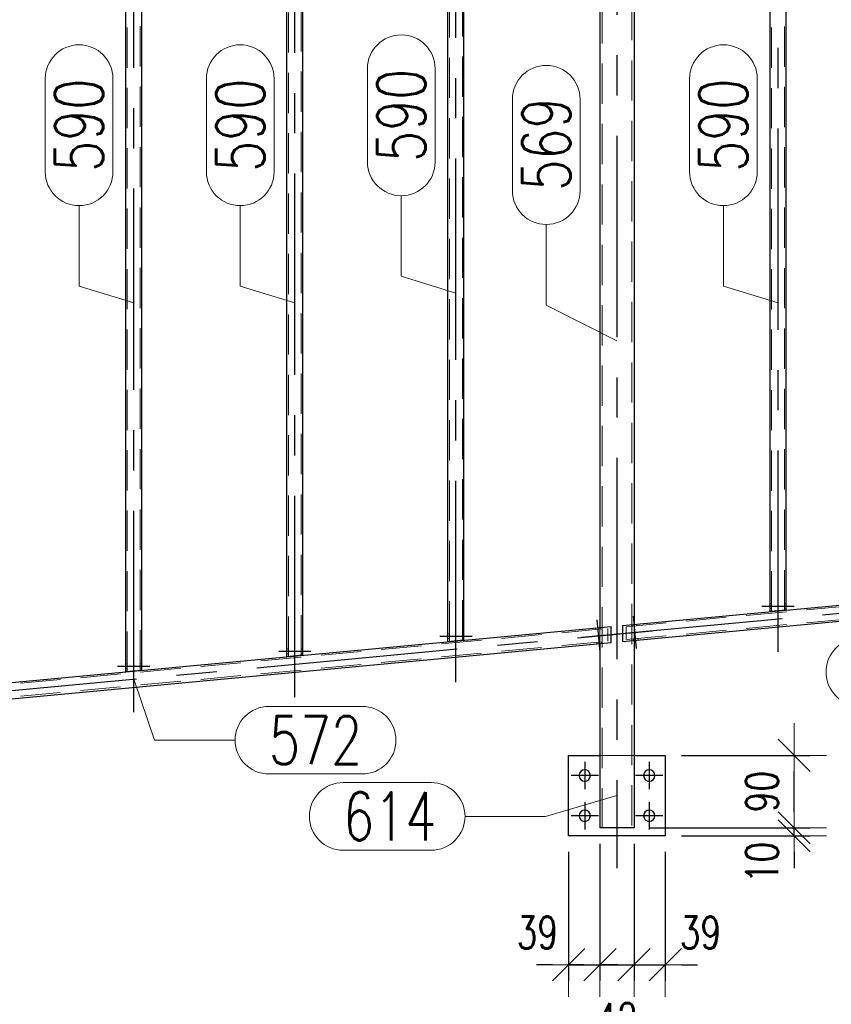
# Model space of a CAD drawing. Header units: millimetres. Extents: x -851 to 2, y 9346 to 10016.
# Tile 418 of 505: x -382 to -331, y 9615 to 9676. Entities that reach past the tile are written whole.
import ezdxf

# ---------------------------------------------------------------- set-up
doc = ezdxf.new("R2010")
doc.units = ezdxf.units.MM
doc.header["$LTSCALE"] = 10
doc.linetypes.add('HIDDEN', pattern=[0.375, 0.25, -0.125])
doc.linetypes.add('MITTE', pattern=[2, 1.25, -0.25, 0.25, -0.25])
doc.layers.get('Defpoints').update_dxf_attribs({"color": 1})
for name, color, linetype, lineweight in [('PS_DIM', 4, 'Continuous', 13), ('PS_Hidden', 2, 'HIDDEN', 9), ('PS_Pos', 1, 'Continuous', 15), ('PS_Shape', 161, 'Continuous', 30), ('PS_SOLID', 7, 'Continuous', 30)]:
    doc.layers.add(name, color=color, linetype=linetype, lineweight=lineweight)
doc.layers.add('PS_Mid', color=5, linetype='MITTE')
doc.styles.add('simplex', font='simplex.shx', dxfattribs={"width": 0.75})
doc.dimstyles.new('1_20_PRZ', dxfattribs={"dimtxt": 2, "dimasz": 1, "dimexe": 2, "dimexo": 5, "dimgap": 1, "dimtad": 1, "dimdec": 0, "dimlfac": 20, "dimtxsty": 'simplex', "dimblk": 'dimznak', "dimcen": 2, "dimse1": 1, "dimse2": 1, "dimclrd": 256, "dimclrt": 4, "dimadec": 1, "dimazin": 0, "dimtfac": 1, "dimtdec": 0, "dimtix": 1, "dimtmove": 2, "dimatfit": 3, "dimldrblk": 'dim-grot', "dimfxl": 1, "dimarcsym": 0})
doc.dimstyles.new('1_20_SC', dxfattribs={"dimtxt": 2, "dimasz": 1, "dimexe": 1, "dimexo": 1, "dimgap": 1, "dimtad": 1, "dimdec": 0, "dimlfac": 20, "dimtxsty": 'simplex', "dimblk": 'dimznak', "dimcen": 2, "dimclrd": 256, "dimclre": 256, "dimclrt": 4, "dimadec": 1, "dimazin": 0, "dimtfac": 1, "dimtdec": 0, "dimtix": 1, "dimtmove": 2, "dimatfit": 3, "dimldrblk": 'dim-grot', "dimfxl": 1, "dimarcsym": 0})

# ---------------------------------------------------------------- blocks, each defined once
blk = doc.blocks.new('dimznak')
at = {"color": 0}
for points in [[(0, 2), (0, -2)], [(-2, 0), (2, 0)]]:
    blk.add_lwpolyline(points, dxfattribs=at)
at = {"color": 2}
blk.add_lwpolyline([(1, 1), (-1, -1)], dxfattribs=at)
blk = doc.blocks.new('*D360')
at = {"layer": 'Defpoints', "color": 0, "transparency": 16777216}
for p in [(-347.492, 9625.75), (-345.552, 9626.25), (-345.552, 9617.75)]:
    blk.add_point(p, dxfattribs=at)
at = {"layer": 'PS_DIM', "lineweight": -2, "transparency": 16777216}
for p, q in [((-345.552, 9625.25), (-345.552, 9616.75)), ((-347.492, 9624.75), (-347.492, 9616.75)), ((-348.492, 9617.75), (-349.492, 9617.75)), ((-347.492, 9617.75), (-345.552, 9617.75)), ((-344.552, 9617.75), (-343.552, 9617.75))]:
    blk.add_line(p, q, dxfattribs=at)
blk.add_blockref('dimznak', (-347.492, 9617.75), dxfattribs=at)
at = {"layer": 'PS_DIM', "lineweight": -2, "transparency": 16777216, "rotation": 180}
blk.add_blockref('dimznak', (-345.552, 9617.75), dxfattribs=at)
at = {"layer": 'PS_DIM', "color": 4, "transparency": 16777216, "insert": (-349.437, 9619.75), "char_height": 2, "attachment_point": 5, "style": 'simplex'}
blk.add_mtext('39', dxfattribs=at)
blk = doc.blocks.new('dim-grot')
blk.add_hatch(color=256).paths.add_polyline_path([(0, 0), (-2, 0.5), (-2, -0.5)])
blk.add_lwpolyline([(0, 0), (-2, 0.5), (-2, -0.5), (0, 0)])
blk = doc.blocks.new('*D361')
at = {"layer": 'Defpoints', "color": 0, "transparency": 16777216}
for p in [(-345.552, 9626.25), (-343.432, 9626.25), (-343.432, 9617.75)]:
    blk.add_point(p, dxfattribs=at)
at = {"layer": 'PS_DIM', "lineweight": -2, "transparency": 16777216}
for p, q in [((-345.552, 9625.25), (-345.552, 9616.75)), ((-343.432, 9625.25), (-343.432, 9616.75)), ((-346.552, 9617.75), (-347.552, 9617.75)), ((-345.552, 9617.75), (-343.432, 9617.75)), ((-342.432, 9617.75), (-341.432, 9617.75))]:
    blk.add_line(p, q, dxfattribs=at)
blk.add_blockref('dimznak', (-345.552, 9617.75), dxfattribs=at)
at = {"layer": 'PS_DIM', "lineweight": -2, "transparency": 16777216, "rotation": 180}
blk.add_blockref('dimznak', (-343.432, 9617.75), dxfattribs=at)
at = {"layer": 'PS_DIM', "color": 4, "transparency": 16777216, "insert": (-344.492, 9614.373), "char_height": 2, "attachment_point": 5, "style": 'simplex'}
blk.add_mtext('42', dxfattribs=at)
blk = doc.blocks.new('*D362')
at = {"layer": 'Defpoints', "color": 0, "transparency": 16777216}
for p in [(-343.432, 9626.25), (-341.492, 9625.75), (-341.492, 9617.75)]:
    blk.add_point(p, dxfattribs=at)
at = {"layer": 'PS_DIM', "lineweight": -2, "transparency": 16777216}
for p, q in [((-343.432, 9625.25), (-343.432, 9616.75)), ((-341.492, 9624.75), (-341.492, 9616.75)), ((-344.432, 9617.75), (-345.432, 9617.75)), ((-343.432, 9617.75), (-341.492, 9617.75)), ((-340.492, 9617.75), (-339.492, 9617.75))]:
    blk.add_line(p, q, dxfattribs=at)
blk.add_blockref('dimznak', (-343.432, 9617.75), dxfattribs=at)
at = {"layer": 'PS_DIM', "lineweight": -2, "transparency": 16777216, "rotation": 180}
blk.add_blockref('dimznak', (-341.492, 9617.75), dxfattribs=at)
at = {"layer": 'PS_DIM', "color": 4, "transparency": 16777216, "insert": (-339.31, 9619.75), "char_height": 2, "attachment_point": 5, "style": 'simplex'}
blk.add_mtext('39', dxfattribs=at)
blk = doc.blocks.new('*D363')
at = {"layer": 'Defpoints', "color": 0, "transparency": 16777216}
for p in [(-343.432, 9626.25), (-341.492, 9625.75), (-333.492, 9626.25)]:
    blk.add_point(p, dxfattribs=at)
at = {"layer": 'PS_DIM', "lineweight": -2, "transparency": 16777216}
for p, q in [((-333.492, 9627.25), (-333.492, 9628.25)), ((-342.432, 9626.25), (-332.492, 9626.25)), ((-340.492, 9625.75), (-332.492, 9625.75)), ((-333.492, 9625.75), (-333.492, 9626.25)), ((-333.492, 9624.75), (-333.492, 9623.75))]:
    blk.add_line(p, q, dxfattribs=at)
for p, rotation in [((-333.492, 9626.25), 270), ((-333.492, 9625.75), 90)]:
    blk.add_blockref('dimznak', p, dxfattribs=dict(at, rotation=rotation))
at = {"layer": 'PS_DIM', "color": 4, "transparency": 16777216, "insert": (-335.492, 9624.094), "char_height": 2, "attachment_point": 5, "rotation": 90, "style": 'simplex'}
blk.add_mtext('10', dxfattribs=at)
blk = doc.blocks.new('*D364')
at = {"layer": 'Defpoints', "color": 0, "transparency": 16777216}
for p in [(-341.492, 9630.75), (-333.492, 9630.75), (-343.432, 9626.25)]:
    blk.add_point(p, dxfattribs=at)
at = {"layer": 'PS_DIM', "lineweight": -2, "transparency": 16777216}
for p, q in [((-340.492, 9630.75), (-332.492, 9630.75)), ((-333.492, 9627.25), (-333.492, 9629.75)), ((-342.432, 9626.25), (-332.492, 9626.25))]:
    blk.add_line(p, q, dxfattribs=at)
for p, rotation in [((-333.492, 9630.75), 90), ((-333.492, 9626.25), 270)]:
    blk.add_blockref('dimznak', p, dxfattribs=dict(at, rotation=rotation))
at = {"layer": 'PS_DIM', "color": 4, "transparency": 16777216, "insert": (-335.492, 9628.5), "char_height": 2, "attachment_point": 5, "rotation": 90, "style": 'simplex'}
blk.add_mtext('90', dxfattribs=at)
blk = doc.blocks.new('*D381')
at = {"layer": 'Defpoints', "color": 0, "transparency": 16777216}
for p in [(-183.432, 9640.703), (-401.492, 9620.143), (-175.432, 9620.143)]:
    blk.add_point(p, dxfattribs=at)
at = {"layer": 'PS_DIM', "lineweight": -2, "transparency": 16777216}
blk.add_line((-175.432, 9639.703), (-175.432, 9621.143), dxfattribs=at)
for p, rotation in [((-175.432, 9640.703), 90), ((-175.432, 9620.143), 270)]:
    blk.add_blockref('dimznak', p, dxfattribs=dict(at, rotation=rotation))
at = {"layer": 'PS_DIM', "color": 4, "transparency": 16777216, "insert": (-177.432, 9630.423), "char_height": 2, "attachment_point": 5, "rotation": 90, "style": 'simplex'}
blk.add_mtext('411', dxfattribs=at)
blk = doc.blocks.new('*D382')
at = {"layer": 'Defpoints', "color": 0, "transparency": 16777216}
for p in [(-187.214, 9702.479), (-401.492, 9620.143), (-169.942, 9620.143)]:
    blk.add_point(p, dxfattribs=at)
at = {"layer": 'PS_DIM', "lineweight": -2, "transparency": 16777216}
blk.add_line((-169.942, 9701.479), (-169.942, 9621.143), dxfattribs=at)
for p, rotation in [((-169.942, 9702.479), 90), ((-169.942, 9620.143), 270)]:
    blk.add_blockref('dimznak', p, dxfattribs=dict(at, rotation=rotation))
at = {"layer": 'PS_DIM', "color": 4, "transparency": 16777216, "insert": (-171.942, 9661.311), "char_height": 2, "attachment_point": 5, "rotation": 90, "style": 'simplex'}
blk.add_mtext('1647', dxfattribs=at)
blk = doc.blocks.new('*D387')
at = {"layer": 'Defpoints', "color": 0, "transparency": 16777216}
for p in [(-427.192, 9674.469), (-183.432, 9641.203), (-183.432, 9604.845)]:
    blk.add_point(p, dxfattribs=at)
at = {"layer": 'PS_DIM', "lineweight": -2, "transparency": 16777216}
blk.add_line((-426.192, 9604.845), (-184.432, 9604.845), dxfattribs=at)
at = {"layer": 'PS_DIM', "lineweight": -2, "transparency": 16777216, "rotation": 180}
blk.add_blockref('dimznak', (-427.192, 9604.845), dxfattribs=at)
at = {"layer": 'PS_DIM', "lineweight": -2, "transparency": 16777216}
blk.add_blockref('dimznak', (-183.432, 9604.845), dxfattribs=at)
at = {"layer": 'PS_DIM', "color": 4, "transparency": 16777216, "insert": (-305.312, 9606.845), "char_height": 2, "attachment_point": 5, "style": 'simplex'}
blk.add_mtext('4875', dxfattribs=at)
blk = doc.blocks.new('*X805')
at = {"layer": 'PS_Hidden', "color": 2, "linetype": 'HIDDEN'}
for p, q in [((-334.892, 9639.682), (-334.892, 9687.051)), ((-334.092, 9639.757), (-334.092, 9687.125)), ((-354.892, 9637.813), (-354.892, 9685.181)), ((-354.092, 9637.888), (-354.092, 9685.256)), ((-343.562, 9685.15), (-343.562, 9626.25)), ((-345.422, 9684.952), (-345.422, 9626.25)), ((-364.892, 9636.878), (-364.892, 9684.247)), ((-364.092, 9636.953), (-364.092, 9684.322)), ((-374.892, 9635.944), (-374.892, 9683.312)), ((-374.092, 9636.018), (-374.092, 9683.387)), ((-343.932, 9638.737), (-285.052, 9644.24)), ((-343.932, 9637.933), (-285.052, 9643.436)), ((-334.892, 9640.166), (-334.992, 9640.166)), ((-334.892, 9639.866), (-334.992, 9639.866)), ((-333.992, 9640.166), (-334.092, 9640.166)), ((-333.992, 9639.866), (-334.092, 9639.866)), ((-403.932, 9633.129), (-345.052, 9638.632)), ((-345.828, 9638.66), (-345.818, 9638.56)), ((-345.552, 9638.585), (-345.552, 9638.686)), ((-345.552, 9638.686), (-345.552, 9637.681)), ((-345.529, 9638.688), (-345.519, 9638.588)), ((-345.052, 9638.632), (-345.052, 9637.829)), ((-343.932, 9637.933), (-343.932, 9638.737)), ((-343.569, 9638.871), (-343.559, 9638.772)), ((-343.432, 9638.783), (-343.432, 9638.884)), ((-343.432, 9638.884), (-343.432, 9637.88)), ((-343.27, 9638.899), (-343.261, 9638.799)), ((-354.892, 9638.297), (-354.992, 9638.297)), ((-354.892, 9637.997), (-354.992, 9637.997)), ((-353.992, 9638.297), (-354.092, 9638.297)), ((-353.992, 9637.997), (-354.092, 9637.997)), ((-343.485, 9637.975), (-343.476, 9637.875)), ((-343.432, 9637.88), (-343.432, 9637.98)), ((-343.186, 9638.003), (-343.177, 9637.903)), ((-403.932, 9632.326), (-345.052, 9637.829)), ((-364.892, 9637.362), (-364.992, 9637.362)), ((-363.992, 9637.362), (-364.092, 9637.362)), ((-345.744, 9637.764), (-345.734, 9637.664)), ((-345.552, 9637.681), (-345.552, 9637.782)), ((-345.445, 9637.792), (-345.436, 9637.692)), ((-364.892, 9637.062), (-364.992, 9637.062)), ((-363.992, 9637.062), (-364.092, 9637.062)), ((-374.892, 9636.428), (-374.992, 9636.428)), ((-373.992, 9636.428), (-374.092, 9636.428)), ((-374.892, 9636.128), (-374.992, 9636.128)), ((-373.992, 9636.128), (-374.092, 9636.128)), ((-345.552, 9630.75), (-343.432, 9630.75))]:
    blk.add_line(p, q, dxfattribs=at)
at = {"layer": 'PS_Mid', "color": 5, "linetype": 'MITTE'}
for p, q in [((-334.492, 9637.173), (-334.492, 9689.844)), ((-344.492, 9689.216), (-344.492, 9623.75)), ((-354.492, 9635.303), (-354.492, 9687.975)), ((-364.492, 9634.369), (-364.492, 9687.04)), ((-374.492, 9633.434), (-374.492, 9686.106)), ((-346.677, 9638.079), (-282.308, 9644.094)), ((-335.492, 9640.016), (-334.392, 9640.016)), ((-335.492, 9640.016), (-334.392, 9640.016)), ((-334.592, 9640.016), (-333.492, 9640.016)), ((-334.592, 9640.016), (-333.492, 9640.016)), ((-343.364, 9638.288), (-343.466, 9639.383)), ((-343.364, 9638.288), (-343.466, 9639.383)), ((-345.622, 9638.077), (-345.725, 9639.172)), ((-345.622, 9638.077), (-345.725, 9639.172)), ((-406.677, 9632.471), (-342.308, 9638.487)), ((-355.492, 9638.147), (-354.392, 9638.147)), ((-355.492, 9638.147), (-354.392, 9638.147)), ((-354.592, 9638.147), (-353.492, 9638.147)), ((-354.592, 9638.147), (-353.492, 9638.147)), ((-345.539, 9637.18), (-345.641, 9638.276)), ((-345.539, 9637.18), (-345.641, 9638.276)), ((-343.28, 9637.392), (-343.382, 9638.487)), ((-343.28, 9637.392), (-343.382, 9638.487)), ((-365.492, 9637.212), (-364.392, 9637.212)), ((-365.492, 9637.212), (-364.392, 9637.212)), ((-364.592, 9637.212), (-363.492, 9637.212)), ((-364.592, 9637.212), (-363.492, 9637.212)), ((-375.492, 9636.278), (-374.392, 9636.278)), ((-375.492, 9636.278), (-374.392, 9636.278)), ((-374.592, 9636.278), (-373.492, 9636.278)), ((-374.592, 9636.278), (-373.492, 9636.278)), ((-346.492, 9630.35), (-346.492, 9628.65)), ((-342.492, 9630.35), (-342.492, 9628.65)), ((-345.642, 9629.5), (-347.342, 9629.5)), ((-341.642, 9629.5), (-343.342, 9629.5)), ((-346.492, 9627.85), (-346.492, 9626.15)), ((-342.492, 9627.85), (-342.492, 9626.15)), ((-345.642, 9627), (-347.342, 9627)), ((-341.642, 9627), (-343.342, 9627))]:
    blk.add_line(p, q, dxfattribs=at)
at = {"layer": 'PS_SOLID', "color": 7, "linetype": 'Continuous'}
for p, q in [((-334.992, 9639.673), (-334.992, 9687.251)), ((-333.992, 9639.766), (-333.992, 9687.344)), ((-354.992, 9637.803), (-354.992, 9685.381)), ((-353.992, 9637.897), (-353.992, 9685.475)), ((-343.432, 9685.15), (-343.432, 9638.884)), ((-364.992, 9636.869), (-364.992, 9684.447)), ((-363.992, 9636.962), (-363.992, 9684.54)), ((-345.552, 9684.952), (-345.552, 9638.686)), ((-374.992, 9635.934), (-374.992, 9683.512)), ((-373.992, 9636.028), (-373.992, 9683.606)), ((-344.141, 9638.818), (-284.844, 9644.359)), ((-344.141, 9637.813), (-284.844, 9643.355)), ((-333.992, 9639.766), (-334.992, 9639.673)), ((-404.141, 9633.21), (-344.844, 9638.752)), ((-344.844, 9637.748), (-344.844, 9638.752)), ((-344.141, 9638.818), (-344.141, 9637.813)), ((-404.141, 9632.206), (-344.844, 9637.748)), ((-353.992, 9637.897), (-354.992, 9637.803)), ((-345.552, 9637.681), (-345.552, 9626.25)), ((-343.432, 9637.88), (-343.432, 9626.25)), ((-363.992, 9636.962), (-364.992, 9636.869)), ((-373.992, 9636.028), (-374.992, 9635.934)), ((-347.492, 9630.75), (-345.552, 9630.75)), ((-347.492, 9625.75), (-347.492, 9630.75)), ((-343.432, 9630.75), (-341.492, 9630.75)), ((-341.492, 9630.75), (-341.492, 9625.75)), ((-341.492, 9625.75), (-347.492, 9625.75)), ((-343.432, 9626.25), (-345.552, 9626.25))]:
    blk.add_line(p, q, dxfattribs=at)
at = {"layer": 'PS_SOLID', "color": 7, "extrusion": (0, 0, -1)}
for centre in [(346.492, 9629.5), (342.492, 9629.5), (346.492, 9627), (342.492, 9627)]:
    blk.add_circle(centre, 0.35, dxfattribs=at)
blk = doc.blocks.new('*X822')
at = {"color": 1}
for p, q in [((-350.984, 9665.809), (-350.984, 9671.488)), ((-346.784, 9665.809), (-346.784, 9671.488)), ((-348.884, 9658.709), (-348.884, 9663.709)), ((-344.492, 9656.483), (-348.884, 9658.709))]:
    blk.add_line(p, q, dxfattribs=at)
for centre, start, end in [((-348.884, 9671.488), 0, 180), ((-348.884, 9665.809), 180, 0)]:
    blk.add_arc(centre, 2.1, start, end, dxfattribs=at)
at = {"color": 30, "style": 'simplex', "width": 0.75}
blk.add_text('569', height=3, rotation=90, dxfattribs=at).set_placement((-347.384, 9665.809))
blk = doc.blocks.new('*X823')
at = {"color": 1}
for p, q in [((-374.489, 9635.479), (-373.197, 9631.692)), ((-366.097, 9633.792), (-360.311, 9633.792)), ((-373.197, 9631.692), (-368.197, 9631.692)), ((-366.097, 9629.592), (-360.311, 9629.592))]:
    blk.add_line(p, q, dxfattribs=at)
for centre, start, end in [((-366.097, 9631.692), 90, 270), ((-360.311, 9631.692), 270, 90)]:
    blk.add_arc(centre, 2.1, start, end, dxfattribs=at)
at = {"color": 30, "style": 'simplex', "width": 0.75}
blk.add_text('572', height=3, dxfattribs=at).set_placement((-366.097, 9630.192))
blk = doc.blocks.new('*X825')
at = {"color": 1}
for p, q in [((-314.489, 9641.087), (-316.53, 9635.928)), ((-329.416, 9638.028), (-323.63, 9638.028)), ((-321.53, 9635.928), (-316.53, 9635.928)), ((-329.416, 9633.828), (-323.63, 9633.828))]:
    blk.add_line(p, q, dxfattribs=at)
for centre, start, end in [((-329.416, 9635.928), 90, 270), ((-323.63, 9635.928), 270, 90)]:
    blk.add_arc(centre, 2.1, start, end, dxfattribs=at)
at = {"color": 30, "style": 'simplex', "width": 0.75}
blk.add_text('572', height=3, dxfattribs=at).set_placement((-329.416, 9634.428))
blk = doc.blocks.new('*X826')
at = {"color": 1}
for p, q in [((-361.491, 9629.06), (-356.027, 9629.06)), ((-344.492, 9628.25), (-348.927, 9626.96)), ((-353.927, 9626.96), (-348.927, 9626.96)), ((-361.491, 9624.86), (-356.027, 9624.86))]:
    blk.add_line(p, q, dxfattribs=at)
for centre, start, end in [((-361.491, 9626.96), 90, 270), ((-356.027, 9626.96), 270, 90)]:
    blk.add_arc(centre, 2.1, start, end, dxfattribs=at)
at = {"color": 30, "style": 'simplex', "width": 0.75}
blk.add_text('614', height=3, dxfattribs=at).set_placement((-361.491, 9625.46))
blk = doc.blocks.new('*X1448')
at = {"color": 1}
for p, q in [((-379.983, 9666.978), (-379.983, 9672.764)), ((-375.783, 9666.978), (-375.783, 9672.764)), ((-377.883, 9659.878), (-377.883, 9664.878)), ((-374.496, 9658.835), (-377.883, 9659.878))]:
    blk.add_line(p, q, dxfattribs=at)
for centre, start, end in [((-377.883, 9672.764), 0, 180), ((-377.883, 9666.978), 180, 0)]:
    blk.add_arc(centre, 2.1, start, end, dxfattribs=at)
at = {"color": 30, "style": 'simplex', "width": 0.75}
blk.add_text('590', height=3, rotation=90, dxfattribs=at).set_placement((-376.383, 9666.978))
blk = doc.blocks.new('*X1449')
at = {"color": 1}
for p, q in [((-369.983, 9666.978), (-369.983, 9672.764)), ((-365.783, 9666.978), (-365.783, 9672.764)), ((-367.883, 9659.878), (-367.883, 9664.878)), ((-364.496, 9658.835), (-367.883, 9659.878))]:
    blk.add_line(p, q, dxfattribs=at)
for centre, start, end in [((-367.883, 9672.764), 0, 180), ((-367.883, 9666.978), 180, 0)]:
    blk.add_arc(centre, 2.1, start, end, dxfattribs=at)
at = {"color": 30, "style": 'simplex', "width": 0.75}
blk.add_text('590', height=3, rotation=90, dxfattribs=at).set_placement((-366.383, 9666.978))
blk = doc.blocks.new('*X1450')
at = {"color": 1}
for p, q in [((-359.983, 9667.596), (-359.983, 9673.382)), ((-355.783, 9667.596), (-355.783, 9673.382)), ((-357.883, 9660.496), (-357.883, 9665.496)), ((-354.496, 9659.453), (-357.883, 9660.496))]:
    blk.add_line(p, q, dxfattribs=at)
for centre, start, end in [((-357.883, 9673.382), 0, 180), ((-357.883, 9667.596), 180, 0)]:
    blk.add_arc(centre, 2.1, start, end, dxfattribs=at)
at = {"color": 30, "style": 'simplex', "width": 0.75}
blk.add_text('590', height=3, rotation=90, dxfattribs=at).set_placement((-356.383, 9667.596))
blk = doc.blocks.new('*X1451')
at = {"color": 1}
for p, q in [((-339.983, 9666.978), (-339.983, 9672.764)), ((-335.783, 9666.978), (-335.783, 9672.764)), ((-337.883, 9659.878), (-337.883, 9664.878)), ((-334.496, 9658.835), (-337.883, 9659.878))]:
    blk.add_line(p, q, dxfattribs=at)
for centre, start, end in [((-337.883, 9672.764), 0, 180), ((-337.883, 9666.978), 180, 0)]:
    blk.add_arc(centre, 2.1, start, end, dxfattribs=at)
at = {"color": 30, "style": 'simplex', "width": 0.75}
blk.add_text('590', height=3, rotation=90, dxfattribs=at).set_placement((-336.383, 9666.978))

msp = doc.modelspace()

# ---------------------------------------------------------------- block references
at = {"layer": 'PS_Pos'}
for name in ['*X1450', '*X1448', '*X1449', '*X1451', '*X822', '*X825', '*X823', '*X826']:
    msp.add_blockref(name, (0, 0), dxfattribs=at)
at = {"layer": 'PS_Shape', "color": 31}
msp.add_blockref('*X805', (0, 0), dxfattribs=at)

# ---------------------------------------------------------------- dimensions: what is measured, and where the dimension line sits
at = {"layer": 'PS_DIM'}
for base, p1, p2, dimstyle, picture, middle in [((-169.942, 9620.143), (-187.214, 9702.479), (-401.492, 9620.143), '1_20_PRZ', '*D382', (-171.942, 9661.311)), ((-175.432, 9620.143), (-183.432, 9640.703), (-401.492, 9620.143), '1_20_PRZ', '*D381', (-177.432, 9630.423)), ((-333.492, 9630.75), (-343.432, 9626.25), (-341.492, 9630.75), '1_20_SC', '*D364', (-335.492, 9628.5))]:
    dim = msp.add_linear_dim(base=base, p1=p1, p2=p2, angle=90, dimstyle=dimstyle, dxfattribs=at)
    dim.commit()
    dim.dimension.update_dxf_attribs({"geometry": picture, "text_midpoint": middle})
dim = msp.add_linear_dim(base=(-183.432, 9604.845), p1=(-427.192, 9674.469), p2=(-183.432, 9641.203), dimstyle='1_20_PRZ', dxfattribs=at)
dim.commit()
dim.dimension.update_dxf_attribs({"geometry": '*D387', "text_midpoint": (-305.312, 9606.845)})
dim = msp.add_linear_dim(base=(-333.492, 9626.25), p1=(-341.492, 9625.75), p2=(-343.432, 9626.25), angle=90, dimstyle='1_20_SC', dxfattribs=at)
dim.commit()
dim.dimension.update_dxf_attribs({"geometry": '*D363', "text_midpoint": (-335.492, 9624.094), "dimtype": 128})
for base, p1, p2, picture, middle in [((-345.552, 9617.75), (-347.492, 9625.75), (-345.552, 9626.25), '*D360', (-349.437, 9619.75)), ((-343.432, 9617.75), (-345.552, 9626.25), (-343.432, 9626.25), '*D361', (-344.492, 9614.373)), ((-341.492, 9617.75), (-343.432, 9626.25), (-341.492, 9625.75), '*D362', (-339.31, 9619.75))]:
    dim = msp.add_linear_dim(base=base, p1=p1, p2=p2, dimstyle='1_20_SC', dxfattribs=at)
    dim.commit()
    dim.dimension.update_dxf_attribs({"geometry": picture, "text_midpoint": middle, "dimtype": 128})

doc.saveas('drawing.dxf')
